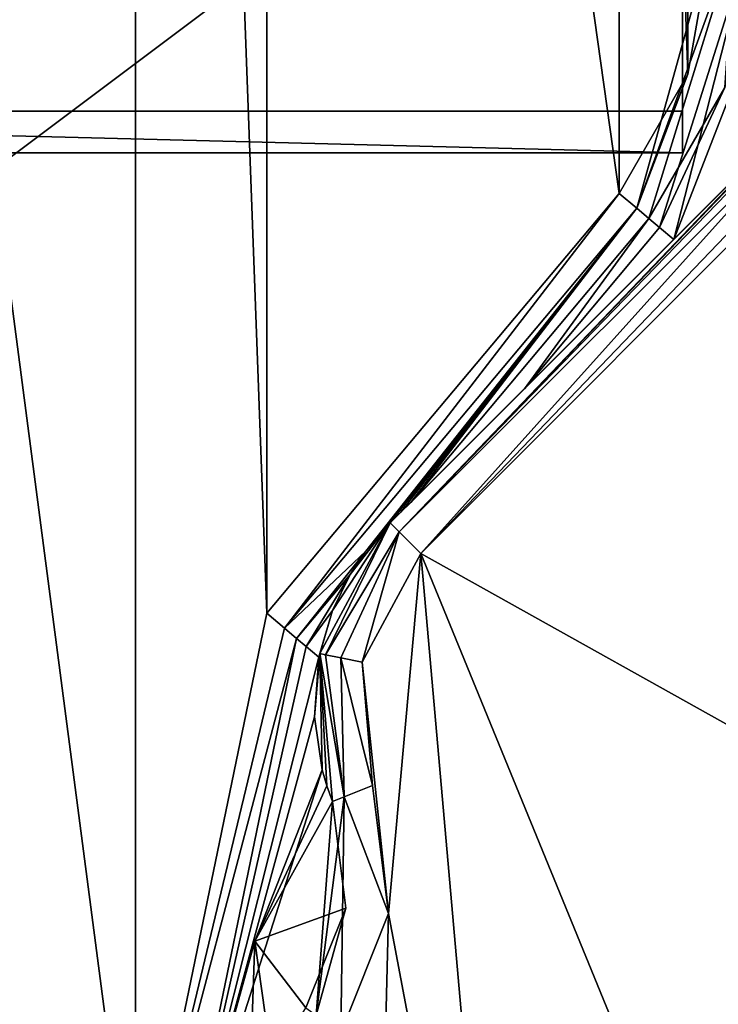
# Model space of a CAD drawing. Header units: metres. Extents: x -205 to 205, y -82 to 82.
# Tile 300 of 426: x 69 to 85, y -43 to -20. Entities that reach past the tile are written whole.
import ezdxf

# ---------------------------------------------------------------- set-up
doc = ezdxf.new("R2010")
doc.units = ezdxf.units.M
doc.layers.add('solid_PRT0003', color=7, linetype='CONTINUOUS')

msp = doc.modelspace()

# ---------------------------------------------------------------- linework, layer by layer
at = {"layer": 'solid_PRT0003'}
for points in [[(0, -75), (0, 75), (200, 75)], [(200, -75), (0, -75), (200, 75)], [(71.855095, -48.536644, 1.5), (59.144901, 48.536644, 1.5), (59.144897, -48.536655, 1.5)], [(71.855103, 48.536655, 1.5), (59.144901, 48.536644, 1.5), (71.855095, -48.536644, 1.5)], [(71.855103, 48.536655, 1.5), (71.855095, -48.536644, 1.5), (74.889, -33.837666, 1.5)], [(74.889, 33.837666, 1.5), (71.855103, 48.536655, 1.5), (74.889, -33.837666, 1.5)], [(74.889, 33.837666, 1.5), (74.889, -33.837666, 1.5), (83.040115, -24.12355, 1.5)], [(83.040115, 24.12355, 1.5), (74.889, 33.837666, 1.5), (83.040115, -24.12355, 1.5)], [(83.040115, 24.12355, 1.5), (83.040115, -24.12355, 1.5), (84.635963, -21.359428, 1.5)], [(84.635963, 21.359428, 1.5), (83.040115, 24.12355, 1.5), (84.635963, -21.359428, 1.5)], [(84.635963, 21.359428, 1.5), (84.635963, -21.359428, 1.5), (85.190216, -18.216194, 1.5)], [(84.50972, -23.182222, 33.642277), (84.509926, -13.97201, 38.831284), (84.510071, -6.861526, 43.294304)], [(84.509903, -8.537425, 47.8988), (84.50972, -23.182222, 33.642277), (84.510071, -6.861526, 43.294304)], [(84.509903, -8.537425, 47.8988), (46.509903, -8.53607, 47.897896), (46.50972, -23.180868, 33.641369)], [(84.509903, -8.537425, 47.8988), (46.50972, -23.180868, 33.641369), (84.50972, -23.182222, 33.642277)], [(84.50972, -23.182222, 33.642277), (84.509911, -16.668999, 35.584145), (84.509926, -13.97201, 38.831284)], [(84.50972, -23.182222, 33.642277), (84.509926, -18.624426, 31.843285), (84.509911, -16.668999, 35.584145)], [(84.510345, -17.853739, 15.445184), (46.510242, -22.221373, 13.225739), (46.510345, -17.852383, 15.44428)], [(84.510239, -22.222729, 13.226644), (46.510242, -22.221373, 13.225739), (84.510345, -17.853739, 15.445184)], [(84.510239, -22.222729, 13.226644), (84.510345, -17.853739, 15.445184), (84.510269, -18.709827, 17.377789)], [(83.449585, -24.467134, 1.654846), (85.190216, -18.216194, 1.5), (84.635963, -21.359428, 1.5)], [(85.724739, -18.216194, 1.654846), (85.190216, -18.216194, 1.5), (83.449585, -24.467134, 1.654846)], [(85.724739, -18.216194, 1.654846), (83.449585, -24.467134, 1.654846), (83.732239, -24.704315, 2.071429)], [(85.485001, -21.668451, 2.071429), (85.724739, -18.216194, 1.654846), (83.732239, -24.704315, 2.071429)], [(83.976929, -24.909634, 2.57763), (86.093727, -18.216194, 2.071429), (85.485001, -21.668451, 2.071429)], [(83.976929, -24.909634, 2.57763), (84.306778, -25.186409, 2.993398), (86.093727, -18.216194, 2.071429)], [(87.01619, -18.216194, 3.112886), (86.093727, -18.216194, 2.071429), (84.306778, -25.186409, 2.993398)], [(87.01619, -18.216194, 3.112886), (84.306778, -25.186409, 2.993398), (85.572083, -23.921106, 3.188058)], [(84.50972, -23.182222, 33.642277), (84.509979, -19.751179, 27.775343), (84.509926, -18.624426, 31.843285)], [(84.510239, -22.222729, 13.226644), (84.510269, -18.709827, 17.377789), (84.510193, -19.357059, 19.389523)], [(84.510239, -22.222729, 13.226644), (84.510193, -19.357059, 19.389523), (84.510132, -19.788406, 21.458323)], [(84.50972, -23.182222, 33.642277), (84.510025, -19.986593, 25.675211), (84.509979, -19.751179, 27.775343)], [(84.510239, -22.222729, 13.226644), (84.510132, -19.788406, 21.458323), (84.510071, -19.999073, 23.561529)], [(84.50972, -23.182222, 33.642277), (84.510071, -19.999073, 23.561529), (84.510025, -19.986593, 25.675211)], [(84.50972, -23.182222, 33.642277), (84.510239, -22.222729, 13.226644), (84.510071, -19.999073, 23.561529)], [(83.449585, -24.467134, 1.654846), (84.635963, -21.359428, 1.5), (83.040115, -24.12355, 1.5)], [(83.976929, -24.909634, 2.57763), (85.485001, -21.668451, 2.071429), (83.732239, -24.704315, 2.071429)], [(84.50972, -23.182222, 33.642277), (46.50972, -23.180868, 33.641369), (46.510242, -22.221373, 13.225739)], [(84.50972, -23.182222, 33.642277), (46.510242, -22.221373, 13.225739), (84.510239, -22.222729, 13.226644)], [(87.024773, -22.46842, 12.5), (77.991768, -31.501425, 2.016138), (77.746597, -31.746595, 1.965118)], [(77.746597, -31.746595, 12.5), (87.024773, -22.46842, 12.5), (77.746597, -31.746595, 1.965118)], [(77.953705, -31.953701, 13.207107), (87.024773, -22.46842, 12.5), (77.746597, -31.746595, 12.5)], [(77.953705, -31.953701, 13.207107), (87.332375, -22.577986, 13.20919), (87.197647, -22.401405, 12.879613)], [(77.953705, -31.953701, 13.207107), (87.197647, -22.401405, 12.879613), (87.0746, -22.433886, 12.646684)], [(77.953705, -31.953701, 13.207107), (87.0746, -22.433886, 12.646684), (87.024773, -22.46842, 12.5)], [(87.024773, -22.46842, 12.5), (78.22187, -31.27132, 2.071429), (77.991768, -31.501425, 2.016138)], [(87.024773, -22.46842, 12.5), (80.851181, -28.642008, 2.583395), (78.22187, -31.27132, 2.071429)], [(87.024773, -22.46842, 12.5), (84.306778, -25.186409, 2.993398), (80.851181, -28.642008, 2.583395)], [(87.024773, -22.46842, 12.5), (85.572083, -23.921106, 3.188058), (84.306778, -25.186409, 2.993398)], [(77.953705, -31.953701, 13.207107), (78.453705, -32.453701, 13.5), (87.332375, -22.577986, 13.20919)], [(87.332375, -22.577986, 13.20919), (78.453705, -32.453701, 13.5), (87.490669, -23.03023, 13.461928)], [(87.490669, -23.03023, 13.461928), (78.453705, -32.453701, 13.5), (87.489235, -23.418167, 13.5)], [(87.489235, -37.5, 13.5), (87.489235, -23.418167, 13.5), (78.453705, -32.453701, 13.5)], [(75.29847, -34.181252, 1.654846), (83.040115, -24.12355, 1.5), (74.889, -33.837666, 1.5)], [(75.29847, -34.181252, 1.654846), (83.449585, -24.467134, 1.654846), (83.040115, -24.12355, 1.5)], [(77.180969, -32.40028, 1.944948), (83.449585, -24.467134, 1.654846), (75.29847, -34.181252, 1.654846)], [(77.180969, -32.40028, 1.944948), (77.746597, -31.746595, 1.965118), (83.449585, -24.467134, 1.654846)], [(77.991768, -31.501425, 2.016138), (83.449585, -24.467134, 1.654846), (77.746597, -31.746595, 1.965118)], [(77.991768, -31.501425, 2.016138), (78.22187, -31.27132, 2.071429), (83.449585, -24.467134, 1.654846)], [(78.22187, -31.27132, 2.071429), (83.732239, -24.704315, 2.071429), (83.449585, -24.467134, 1.654846)], [(78.22187, -31.27132, 2.071429), (80.851181, -28.642008, 2.583395), (83.732239, -24.704315, 2.071429)], [(80.851181, -28.642008, 2.583395), (83.976929, -24.909634, 2.57763), (83.732239, -24.704315, 2.071429)], [(80.851181, -28.642008, 2.583395), (84.306778, -25.186409, 2.993398), (83.976929, -24.909634, 2.57763)], [(76.114815, -34.768093, 12.5), (77.746597, -31.746595, 12.5), (76.413658, -33.772713, 2.450658)], [(76.245987, -34.795361, 13), (77.746597, -31.746595, 12.5), (76.114815, -34.768093, 12.5)], [(76.245987, -34.795361, 13), (77.953705, -31.953701, 13.207107), (77.746597, -31.746595, 12.5)], [(76.413658, -33.772713, 2.450658), (77.746597, -31.746595, 12.5), (76.822159, -32.939434, 2.071429)], [(77.746597, -31.746595, 12.5), (77.180969, -32.40028, 1.944948), (76.822159, -32.939434, 2.071429)], [(77.746597, -31.746595, 12.5), (77.746597, -31.746595, 1.965118), (77.180969, -32.40028, 1.944948)], [(76.604347, -34.869854, 13.366025), (77.953705, -31.953701, 13.207107), (76.245987, -34.795361, 13)], [(76.604347, -34.869854, 13.366025), (77.093887, -34.971615, 13.5), (77.953705, -31.953701, 13.207107)], [(77.953705, -31.953701, 13.207107), (77.093887, -34.971615, 13.5), (78.453705, -32.453701, 13.5)], [(77.180969, -32.40028, 1.944948), (75.29847, -34.181252, 1.654846), (75.581131, -34.41843, 2.071429)], [(76.822159, -32.939434, 2.071429), (77.180969, -32.40028, 1.944948), (75.581131, -34.41843, 2.071429)], [(78.453705, -32.453701, 13.5), (77.093887, -34.971615, 13.5), (77.707199, -40.783924, 13.5)], [(78.453705, -32.453701, 13.5), (77.707199, -40.783924, 13.5), (80.482544, -55.49509, 13.5)], [(78.453705, -32.453701, 13.5), (80.482544, -55.49509, 13.5), (87.432152, -54.384724, 13.5)], [(87.489235, -37.5, 13.5), (78.453705, -32.453701, 13.5), (87.432152, -54.384724, 13.5)], [(76.822159, -32.939434, 2.071429), (75.581131, -34.41843, 2.071429), (75.802917, -34.604534, 2.540158)], [(76.413658, -33.772713, 2.450658), (76.822159, -32.939434, 2.071429), (75.802917, -34.604534, 2.540158)], [(75.29847, -34.181252, 1.654846), (74.889, -33.837666, 1.5), (71.855095, -48.536644, 1.5)], [(76.413658, -33.772713, 2.450658), (75.802917, -34.604534, 2.540158), (76.097977, -34.852116, 2.934088)], [(76.114815, -34.768093, 12.5), (76.413658, -33.772713, 2.450658), (76.097977, -34.852116, 2.934088)], [(75.581131, -34.41843, 2.071429), (75.29847, -34.181252, 1.654846), (71.855095, -48.536644, 1.5)], [(72.71994, -48.275169, 2.071429), (75.581131, -34.41843, 2.071429), (71.855095, -48.536644, 1.5)], [(75.802917, -34.604534, 2.540158), (75.581131, -34.41843, 2.071429), (72.71994, -48.275169, 2.071429)], [(75.802917, -34.604534, 2.540158), (72.71994, -48.275169, 2.071429), (76.097977, -34.852116, 2.934088)], [(75.99424, -36.234283, 3.360929), (76.097977, -34.852116, 2.934088), (72.71994, -48.275169, 2.071429)], [(76.114815, -34.768093, 12.5), (75.99424, -36.234283, 3.360929), (76.172989, -37.462776, 3.5)], [(76.114815, -34.768093, 12.5), (76.097977, -34.852116, 2.934088), (75.99424, -36.234283, 3.360929)], [(76.114815, -34.768093, 12.5), (76.278542, -37.829887, 3.5), (76.407257, -38.18959, 3.5)], [(76.407257, -38.18959, 12.5), (76.114815, -34.768093, 12.5), (76.407257, -38.18959, 3.5)], [(76.114815, -34.768093, 12.5), (76.172989, -37.462776, 3.5), (76.278542, -37.829887, 3.5)], [(76.679749, -38.082176, 13.207107), (76.114815, -34.768093, 12.5), (76.407257, -38.18959, 12.5)], [(76.679749, -38.082176, 13.207107), (76.245987, -34.795361, 13), (76.114815, -34.768093, 12.5)], [(76.679749, -38.082176, 13.207107), (76.604347, -34.869854, 13.366025), (76.245987, -34.795361, 13)], [(76.604347, -34.869854, 13.366025), (77.337524, -37.822697, 13.5), (77.093887, -34.971615, 13.5)], [(76.679749, -38.082176, 13.207107), (77.337524, -37.822697, 13.5), (76.604347, -34.869854, 13.366025)], [(77.093887, -34.971615, 13.5), (77.337524, -37.822697, 13.5), (77.707199, -40.783924, 13.5)], [(75.99424, -36.234283, 3.360929), (72.71994, -48.275169, 2.071429), (76.172989, -37.462776, 3.5)], [(72.71994, -48.275169, 2.071429), (74.617065, -41.426605, 3.5), (76.172989, -37.462776, 3.5)], [(76.278542, -37.829887, 3.5), (76.172989, -37.462776, 3.5), (74.617065, -41.426605, 3.5)], [(76.278542, -37.829887, 3.5), (74.617065, -41.426605, 3.5), (76.407257, -38.18959, 3.5)], [(76.679749, -38.082176, 13.207107), (77.707199, -40.783924, 13.5), (77.337524, -37.822697, 13.5)], [(74.617065, -41.426605, 3.5), (76.715256, -40.657196, 3.5), (76.407257, -38.18959, 3.5)], [(76.033157, -43.140484, 13.207107), (76.604622, -43.556934, 13.5), (76.679749, -38.082176, 13.207107)], [(76.033157, -43.140484, 13.207107), (76.679749, -38.082176, 13.207107), (76.407257, -38.18959, 12.5)], [(76.033157, -43.140484, 13.207107), (76.407257, -38.18959, 12.5), (76.715256, -40.657196, 12.5)], [(76.407257, -38.18959, 12.5), (76.407257, -38.18959, 3.5), (76.715256, -40.657196, 3.5)], [(76.715256, -40.657196, 12.5), (76.407257, -38.18959, 12.5), (76.715256, -40.657196, 3.5)], [(76.679749, -38.082176, 13.207107), (76.604622, -43.556934, 13.5), (77.707199, -40.783924, 13.5)], [(74.617065, -41.426605, 3.5), (75.796448, -42.967983, 3.5), (76.715256, -40.657196, 3.5)], [(76.715256, -40.657196, 12.5), (76.715256, -40.657196, 3.5), (75.796448, -42.967983, 3.5)], [(76.715256, -40.657196, 12.5), (75.796448, -42.967983, 3.5), (75.796448, -42.967983, 12.5)], [(76.033157, -43.140484, 13.207107), (76.715256, -40.657196, 12.5), (75.796448, -42.967983, 12.5)], [(77.707199, -40.783924, 13.5), (76.604622, -43.556934, 13.5), (77.387787, -53.601349, 13.5)], [(77.707199, -40.783924, 13.5), (77.387787, -53.601349, 13.5), (80.482544, -55.49509, 13.5)], [(72.71994, -48.275169, 2.071429), (74.464828, -45.681927, 3.5), (74.617065, -41.426605, 3.5)], [(74.617065, -41.426605, 3.5), (74.464828, -45.681927, 3.5), (75.012527, -44.267052, 3.5)], [(74.617065, -41.426605, 3.5), (75.012527, -44.267052, 3.5), (75.796448, -42.967983, 3.5)]]:
    msp.add_3dface(points, dxfattribs=at)

doc.saveas('drawing.dxf')
